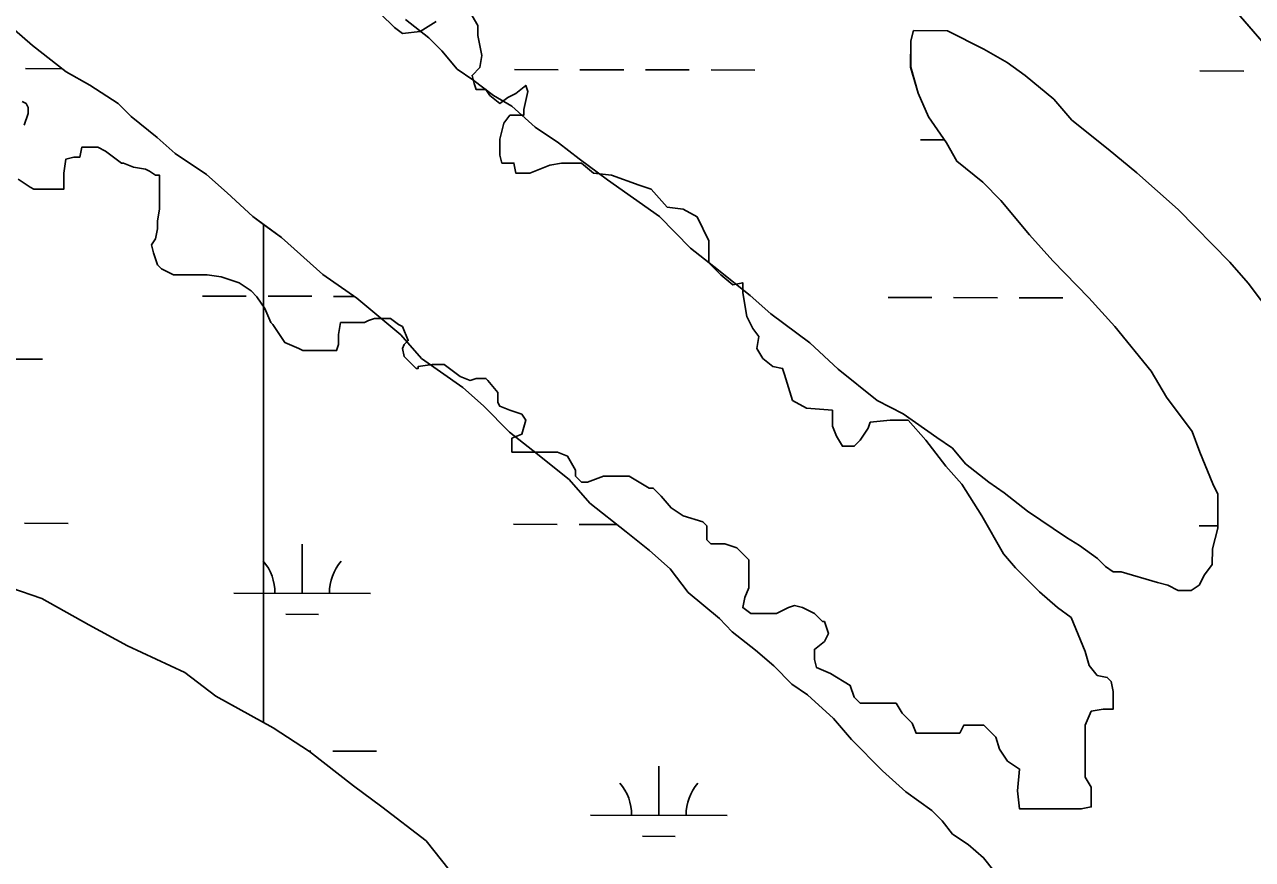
# Model space of a CAD drawing. Extents: x 3187622 to 3225504, y 800805 to 826213.
# Drawn here: x 3216668 to 3217567, y 819980 to 820590 of the extents above; entities that cross this region are included whole.
import ezdxf

# ---------------------------------------------------------------- set-up
doc = ezdxf.new("R2010")
doc.units = 0
for name, color, linetype in [('V-SITE-VEGE', 7, 'Continuous'), ('V-TOPO-SHOR', 7, 'Continuous'), ('V-WETL-SWMP', 7, 'Continuous')]:
    doc.layers.add(name, color=color, linetype=linetype)

msp = doc.modelspace()

# ---------------------------------------------------------------- linework, layer by layer
at = {"layer": 'V-SITE-VEGE'}
for p, q in [((3216674.25, 820575.11), (3216660.97, 820586.65)), ((3216698.92, 820555.87), (3216674.25, 820575.11)), ((3216716.03, 820546.21), (3216698.92, 820555.87)), ((3216736.93, 820532.72), (3216716.03, 820546.21)), ((3216746.4, 820523.12), (3216736.93, 820532.72)), ((3216765.38, 820507.73), (3216746.4, 820523.12)), ((3216778.66, 820496.2), (3216765.38, 820507.73)), ((3216801.45, 820480.78), (3216778.66, 820496.2)), ((3216816.62, 820467.32), (3216801.45, 820480.78)), ((3216835.58, 820450.03), (3216816.62, 820467.32)), ((3216843.36, 820444.3), (3216835.58, 820450.03)), ((3216843.36, 820079.83), (3216843.36, 820444.3)), ((3216658.26, 820178.39), (3216681.1, 820170.61)), ((3216681.1, 820170.61), (3216715.31, 820151.3)), ((3216715.31, 820151.3), (3216743.83, 820135.85)), ((3216743.83, 820135.85), (3216785.67, 820116.49)), ((3216785.67, 820116.49), (3216808.45, 820099.17)), ((3216808.45, 820099.17), (3216843.36, 820079.83))]:
    msp.add_line(p, q, dxfattribs=at)
for points in [[(3217580.44, 820571), (3217540.68, 820617.05), (3217514.15, 820643.93), (3217480.07, 820682.32), (3217457.31, 820703.45), (3217372.03, 820789.87), (3217351.2, 820812.91), (3217328.45, 820834.04), (3217294.34, 820868.61), (3217273.53, 820895.46), (3217237.54, 820933.85), (3217216.72, 820958.79), (3217190.23, 820993.31), (3217171.29, 821012.51), (3217152.36, 821035.53), (3217120.12, 821064.36), (3217086.01, 821098.93), (3217027.23, 821154.65), (3216976, 821196.96)], [(3216947.2, 820594.28), (3216964.28, 820580.81), (3216973.75, 820571.21), (3216985.11, 820557.78), (3216996.51, 820550.07), (3217011.69, 820538.53), (3217025, 820530.81), (3217042.06, 820515.43), (3217059.16, 820503.87), (3217074.35, 820492.32), (3217095.23, 820476.92), (3217133.2, 820449.96), (3217155.95, 820426.91), (3217173.03, 820413.45), (3217199.59, 820392.28), (3217214.77, 820378.83), (3217243.25, 820357.65), (3217264.1, 820338.44), (3217292.57, 820315.35), (3217311.58, 820305.69), (3217336.27, 820288.35), (3217347.67, 820280.65)], [(3217347.67, 820280.65), (3217357.13, 820269.14), (3217374.21, 820255.67), (3217385.6, 820247.96), (3217402.68, 820234.49), (3217431.17, 820215.22), (3217440.68, 820209.44), (3217453.96, 820199.81), (3217459.65, 820194.05), (3217465.35, 820190.2), (3217471.07, 820190.16), (3217497.73, 820182.35), (3217505.35, 820180.39), (3217512.95, 820176.53), (3217522.49, 820176.46), (3217528.24, 820180.24), (3217532.1, 820187.84), (3217537.88, 820195.44), (3217537.96, 820206.88), (3217541.87, 820222.12), (3217542.04, 820246.92), (3217538.27, 820254.58), (3217528.89, 820277.53), (3217523.26, 820292.83), (3217504.35, 820317.76), (3217493.03, 820336.91), (3217466.54, 820369.52), (3217447.6, 820390.64), (3217421.07, 820417.52), (3217404.03, 820436.71), (3217383.21, 820461.65), (3217369.94, 820475.09), (3217350.97, 820490.48), (3217343.42, 820503.89), (3217330.2, 820523.05), (3217322.68, 820540.28), (3217317.08, 820559.39), (3217317.21, 820578.47), (3217319.17, 820586.09), (3217343.97, 820585.92), (3217370.59, 820572.39), (3217387.7, 820562.74), (3217400.99, 820553.11), (3217421.86, 820535.8), (3217435.11, 820520.45), (3217461.68, 820499.29), (3217482.55, 820481.98), (3217512.9, 820455.07), (3217550.8, 820416.66), (3217564.05, 820401.31), (3217582.96, 820376.38)], [(3216843.36, 820444.3), (3216843.36, 820079.83), (3216850.27, 820076), (3216876.86, 820058.65), (3216909.13, 820033.63), (3216930.01, 820018.23), (3216962.28, 819993.22), (3216979.31, 819972.12)], [(3217378.04, 819971.37), (3217370.47, 819980.96), (3217359.09, 819990.58), (3217347.69, 819998.29), (3217340.13, 820007.88), (3217332.54, 820015.56), (3217313.56, 820029.04), (3217296.49, 820044.41), (3217273.75, 820067.46), (3217260.5, 820082.81), (3217241.54, 820100.11), (3217230.14, 820107.81), (3217216.87, 820121.26), (3217203.59, 820132.79), (3217186.51, 820146.26), (3217177.04, 820155.86), (3217154.27, 820175.09), (3217141.03, 820192.35), (3217125.86, 820205.81), (3217108.78, 820219.27), (3217082.21, 820240.44), (3217067.06, 820257.71), (3217040.49, 820278.87), (3217023.41, 820292.34), (3217004.46, 820311.54), (3216989.29, 820325), (3216958.9, 820346.19), (3216943.75, 820363.46), (3216911.5, 820390.38), (3216886.82, 820407.71), (3216856.47, 820434.63), (3216843.36, 820444.3)]]:
    msp.add_lwpolyline(points, dxfattribs=at)
at = {"layer": 'V-TOPO-SHOR'}
for points in [[(3216928.89, 820598.44), (3216939.1, 820588.24), (3216944.93, 820583.86), (3216958.04, 820585.32), (3216969.71, 820592.61)], [(3216995.95, 820596.98), (3217000.32, 820589.69), (3217000.32, 820582.4), (3217003.23, 820567.82), (3217001.77, 820559.07), (3216995.95, 820553.24), (3216997.4, 820547.41), (3216998.86, 820543.03), (3217006.15, 820543.03), (3217009.06, 820538.66), (3217016.35, 820532.83), (3217022.18, 820537.2), (3217028.01, 820540.12), (3217035.3, 820545.95), (3217036.76, 820541.57)], [(3217036.76, 820541.57), (3217033.84, 820528.45), (3217033.84, 820524.08), (3217023.64, 820524.08), (3217019.27, 820518.24), (3217016.35, 820506.58), (3217016.35, 820494.91), (3217017.81, 820489.08), (3217026.56, 820489.08), (3217028.01, 820481.79), (3217038.22, 820481.79), (3217052.79, 820487.62), (3217061.54, 820489.08), (3217076.12, 820489.08), (3217084.86, 820481.79), (3217097.98, 820480.33), (3217118.39, 820473.04), (3217127.13, 820470.12), (3217138.79, 820457), (3217150.46, 820455.54), (3217160.66, 820449.71), (3217169.41, 820432.21), (3217169.41, 820416.17), (3217178.15, 820407.42), (3217186.9, 820400.13), (3217194.19, 820401.59), (3217194.19, 820394.3), (3217197.1, 820376.8), (3217201.48, 820368.05), (3217205.85, 820362.22), (3217204.39, 820353.47), (3217208.76, 820346.18), (3217216.05, 820340.35), (3217223.34, 820338.89), (3217224.8, 820334.51), (3217230.63, 820315.56), (3217240.83, 820309.72), (3217259.78, 820308.27), (3217259.78, 820296.6), (3217262.7, 820289.31), (3217267.07, 820282.02), (3217275.81, 820282.02), (3217280.19, 820286.39), (3217286.02, 820295.14), (3217287.48, 820299.52), (3217302.05, 820300.97), (3217315.17, 820300.97), (3217328.29, 820286.39), (3217342.87, 820267.44), (3217354.53, 820254.31), (3217369.1, 820230.98), (3217385.14, 820203.28), (3217393.89, 820193.07), (3217411.38, 820175.57), (3217424.5, 820163.91), (3217434.7, 820156.62), (3217444.9, 820131.83), (3217447.82, 820121.62), (3217453.65, 820114.33), (3217460.94, 820112.87), (3217463.85, 820109.95), (3217465.31, 820102.66), (3217465.31, 820089.54), (3217458.02, 820089.54), (3217449.28, 820088.08), (3217444.9, 820077.87), (3217444.9, 820063.3), (3217444.9, 820051.63), (3217444.9, 820039.96), (3217449.28, 820032.67), (3217449.28, 820018.09), (3217441.99, 820016.63), (3217424.5, 820016.63), (3217412.83, 820016.63), (3217396.8, 820016.63), (3217395.34, 820029.76), (3217396.8, 820045.8), (3217388.06, 820051.63), (3217382.23, 820060.38), (3217379.31, 820069.12), (3217370.56, 820077.87), (3217355.99, 820077.87), (3217353.07, 820072.04), (3217341.41, 820072.04), (3217332.66, 820072.04), (3217321, 820072.04), (3217318.09, 820079.33), (3217310.8, 820086.62), (3217306.43, 820093.91), (3217293.31, 820093.91), (3217280.19, 820093.91), (3217275.81, 820098.29), (3217272.9, 820107.04), (3217258.32, 820115.79), (3217248.12, 820120.16), (3217246.66, 820125.99), (3217246.66, 820133.29), (3217253.95, 820139.12), (3217256.87, 820144.95), (3217253.95, 820153.7), (3217252.49, 820153.7)], [(3216667.97, 820516.79), (3216670.89, 820525.53), (3216670.89, 820529.91), (3216669.43, 820532.83), (3216666.51, 820534.28)], [(3216767.09, 820471.58), (3216767.09, 820480.33), (3216764.18, 820480.33), (3216759.81, 820483.25), (3216756.89, 820484.71), (3216748.14, 820486.16), (3216740.85, 820489.08), (3216739.4, 820489.08), (3216727.73, 820497.83), (3216721.91, 820500.74), (3216718.99, 820500.74), (3216710.24, 820500.74), (3216708.79, 820493.46), (3216704.41, 820493.46), (3216698.58, 820492), (3216697.13, 820481.79), (3216697.13, 820473.04), (3216697.13, 820470.12), (3216686.92, 820470.12), (3216675.26, 820470.12), (3216672.35, 820471.58), (3216663.6, 820477.42)], [(3217252.49, 820153.7), (3217246.66, 820159.53), (3217237.92, 820163.91), (3217232.09, 820165.36), (3217227.71, 820163.91), (3217218.97, 820159.53), (3217210.22, 820159.53), (3217200.02, 820159.53), (3217194.19, 820163.91), (3217195.64, 820171.2), (3217198.56, 820178.49), (3217198.56, 820187.24), (3217198.56, 820198.9), (3217189.81, 820207.65), (3217181.07, 820210.57), (3217178.15, 820210.57), (3217170.86, 820210.57), (3217167.95, 820213.48), (3217167.95, 820217.86), (3217167.95, 820223.69), (3217165.03, 820226.61), (3217150.46, 820230.98), (3217141.71, 820236.82), (3217134.42, 820245.57), (3217128.59, 820251.4), (3217125.68, 820251.4), (3217111.1, 820260.15), (3217103.81, 820260.15), (3217092.15, 820260.15), (3217080.49, 820255.77), (3217076.12, 820255.77), (3217071.74, 820260.15), (3217071.74, 820264.52), (3217065.91, 820274.73), (3217058.62, 820277.65), (3217052.79, 820277.65), (3217042.59, 820277.65), (3217033.84, 820277.65), (3217025.1, 820277.65), (3217025.1, 820283.48), (3217025.1, 820287.85), (3217032.39, 820290.77), (3217035.3, 820300.97), (3217032.39, 820305.35), (3217023.64, 820308.27), (3217016.35, 820311.18), (3217014.89, 820314.1), (3217014.89, 820321.39), (3217007.61, 820330.14), (3217006.15, 820331.6), (3216998.86, 820331.6), (3216994.49, 820330.14), (3216987.2, 820333.06), (3216975.54, 820341.8), (3216966.79, 820341.8), (3216956.59, 820340.35), (3216956.59, 820338.89), (3216955.13, 820338.89), (3216946.38, 820347.64), (3216944.93, 820353.47), (3216946.38, 820356.39), (3216949.3, 820359.3), (3216944.93, 820369.51), (3216942.01, 820370.97), (3216936.18, 820375.34), (3216924.52, 820375.34), (3216920.15, 820373.88), (3216917.23, 820372.43), (3216907.03, 820372.43), (3216899.74, 820372.43), (3216898.28, 820363.68), (3216898.28, 820356.39), (3216896.82, 820352.01), (3216885.16, 820352.01), (3216874.96, 820352.01), (3216872.04, 820352.01), (3216869.13, 820353.47), (3216858.92, 820357.84), (3216850.18, 820370.97), (3216848.72, 820372.43), (3216844.35, 820382.63), (3216838.52, 820391.38), (3216834.15, 820395.76), (3216825.4, 820401.59), (3216812.28, 820405.96), (3216802.08, 820407.42), (3216796.25, 820407.42), (3216788.96, 820407.42), (3216778.75, 820407.42), (3216777.3, 820407.42), (3216768.55, 820411.8), (3216765.64, 820414.71), (3216762.72, 820423.46), (3216761.26, 820429.3), (3216764.18, 820433.67), (3216765.64, 820440.96), (3216765.64, 820446.79), (3216767.09, 820455.54), (3216767.09, 820459.92), (3216767.09, 820465.75), (3216767.09, 820471.58)]]:
    msp.add_lwpolyline(points, dxfattribs=at)
at = {"layer": 'V-WETL-SWMP'}
for p, q in [((3217580.44, 820571), (3217540.69, 820617.05)), ((3216947.2, 820594.28), (3216964.28, 820580.82)), ((3216674.26, 820575.11), (3216660.98, 820586.65)), ((3217317.21, 820578.47), (3217319.17, 820586.09)), ((3217319.17, 820586.09), (3217343.97, 820585.92)), ((3217343.97, 820585.92), (3217370.59, 820572.39)), ((3216698.93, 820555.87), (3216674.26, 820575.11)), ((3216964.28, 820580.82), (3216973.76, 820571.21)), ((3217317.09, 820559.39), (3217317.21, 820578.47)), ((3216973.76, 820571.21), (3216985.12, 820557.78)), ((3217370.59, 820572.39), (3217387.7, 820562.74)), ((3216669.08, 820558.26), (3216695.94, 820558.2)), ((3216716.04, 820546.22), (3216698.93, 820555.87)), ((3216985.12, 820557.78), (3216996.51, 820550.08)), ((3217026.99, 820557.53), (3217058.99, 820557.47)), ((3217074.99, 820557.43), (3217106.99, 820557.37)), ((3217122.99, 820557.34), (3217154.99, 820557.27)), ((3217170.99, 820557.24), (3217202.99, 820557.17)), ((3217322.68, 820540.28), (3217317.09, 820559.39)), ((3217387.7, 820562.74), (3217400.99, 820553.11)), ((3217528.9, 820556.51), (3217560.9, 820556.44)), ((3216736.93, 820532.72), (3216716.04, 820546.22)), ((3216996.51, 820550.08), (3217011.7, 820538.53)), ((3217400.99, 820553.11), (3217421.86, 820535.8)), ((3217011.7, 820538.53), (3217025, 820530.81)), ((3217330.2, 820523.06), (3217322.68, 820540.28)), ((3216746.41, 820523.12), (3216736.93, 820532.72)), ((3217025, 820530.81), (3217042.07, 820515.43)), ((3217421.86, 820535.8), (3217435.11, 820520.45)), ((3216765.38, 820507.73), (3216746.41, 820523.12)), ((3217343.43, 820503.89), (3217330.2, 820523.06)), ((3217435.11, 820520.45), (3217461.68, 820499.29)), ((3217042.07, 820515.43), (3217059.16, 820503.87)), ((3216778.66, 820496.2), (3216765.38, 820507.73)), ((3217059.16, 820503.87), (3217074.35, 820492.32)), ((3217324.2, 820506.18), (3217341.87, 820506.15)), ((3217350.97, 820490.49), (3217343.43, 820503.89)), ((3216801.45, 820480.78), (3216778.66, 820496.2)), ((3217074.35, 820492.32), (3217095.23, 820476.92)), ((3217461.68, 820499.29), (3217482.55, 820481.98)), ((3217369.95, 820475.1), (3217350.97, 820490.49)), ((3216816.63, 820467.33), (3216801.45, 820480.78)), ((3217095.23, 820476.92), (3217133.21, 820449.96)), ((3217383.21, 820461.65), (3217369.95, 820475.1)), ((3217482.55, 820481.98), (3217512.9, 820455.07)), ((3216835.59, 820450.03), (3216816.63, 820467.33)), ((3217404.03, 820436.71), (3217383.21, 820461.65)), ((3216856.47, 820434.63), (3216835.59, 820450.03)), ((3217133.21, 820449.96), (3217155.95, 820426.92)), ((3217512.9, 820455.07), (3217550.8, 820416.66)), ((3216886.82, 820407.72), (3216856.47, 820434.63)), ((3217421.07, 820417.52), (3217404.03, 820436.71)), ((3217155.95, 820426.92), (3217173.03, 820413.45)), ((3217173.03, 820413.45), (3217199.6, 820392.28)), ((3217447.61, 820390.64), (3217421.07, 820417.52)), ((3217550.8, 820416.66), (3217564.05, 820401.31)), ((3216911.51, 820390.38), (3216886.82, 820407.72)), ((3217564.05, 820401.31), (3217582.97, 820376.38)), ((3216798.65, 820391.82), (3216830.65, 820391.76)), ((3216846.65, 820391.72), (3216878.65, 820391.66)), ((3216894.65, 820391.63), (3216909.78, 820391.6)), ((3216943.76, 820363.46), (3216911.51, 820390.38)), ((3217199.6, 820392.28), (3217214.77, 820378.83)), ((3217300.56, 820390.8), (3217332.56, 820390.73)), ((3217348.56, 820390.7), (3217380.56, 820390.64)), ((3217396.56, 820390.6), (3217428.56, 820390.54)), ((3217466.54, 820369.52), (3217447.61, 820390.64)), ((3217214.77, 820378.83), (3217243.25, 820357.65)), ((3217493.04, 820336.92), (3217466.54, 820369.52)), ((3216958.91, 820346.19), (3216943.76, 820363.46)), ((3217243.25, 820357.65), (3217264.11, 820338.44)), ((3216581.49, 820345.83), (3216681.49, 820345.63)), ((3216989.29, 820325), (3216958.91, 820346.19)), ((3217264.11, 820338.44), (3217292.57, 820315.35)), ((3217504.36, 820317.76), (3217493.04, 820336.92)), ((3217004.47, 820311.54), (3216989.29, 820325)), ((3217292.57, 820315.35), (3217311.59, 820305.69)), ((3217523.27, 820292.83), (3217504.36, 820317.76)), ((3217023.42, 820292.34), (3217004.47, 820311.54)), ((3217311.59, 820305.69), (3217336.27, 820288.35)), ((3217040.5, 820278.87), (3217023.42, 820292.34)), ((3217336.27, 820288.35), (3217347.67, 820280.65)), ((3217528.89, 820277.53), (3217523.27, 820292.83)), ((3217067.07, 820257.71), (3217040.5, 820278.87)), ((3217347.67, 820280.65), (3217357.13, 820269.14)), ((3217538.28, 820254.58), (3217528.89, 820277.53)), ((3217357.13, 820269.14), (3217374.21, 820255.67)), ((3217082.21, 820240.44), (3217067.07, 820257.71)), ((3217374.21, 820255.67), (3217385.61, 820247.96)), ((3217542.04, 820246.92), (3217538.28, 820254.58)), ((3217108.78, 820219.28), (3217082.21, 820240.44)), ((3217385.61, 820247.96), (3217402.69, 820234.49)), ((3217541.88, 820222.12), (3217542.04, 820246.92)), ((3217402.69, 820234.49), (3217431.18, 820215.23)), ((3216668.4, 820225.59), (3216700.4, 820225.52)), ((3217026.31, 820224.86), (3217058.31, 820224.79)), ((3217074.31, 820224.76), (3217101.97, 820224.7)), ((3217528.22, 820223.83), (3217541.89, 820223.81)), ((3217125.86, 820205.81), (3217108.78, 820219.28)), ((3217431.18, 820215.23), (3217440.68, 820209.44)), ((3217537.96, 820206.88), (3217541.88, 820222.12)), ((3216871.62, 820174.43), (3216871.69, 820210.43)), ((3217141.04, 820192.35), (3217125.86, 820205.81)), ((3217440.68, 820209.44), (3217453.97, 820199.81)), ((3217537.88, 820195.44), (3217537.96, 820206.88)), ((3217453.97, 820199.81), (3217459.65, 820194.05)), ((3217532.11, 820187.84), (3217537.88, 820195.44)), ((3217154.28, 820175.09), (3217141.04, 820192.35)), ((3217459.65, 820194.05), (3217465.35, 820190.2)), ((3217465.35, 820190.2), (3217471.07, 820190.16)), ((3217471.07, 820190.16), (3217497.73, 820182.35)), ((3217528.24, 820180.24), (3217532.11, 820187.84)), ((3216658.26, 820178.39), (3216681.11, 820170.61)), ((3217497.73, 820182.35), (3217505.35, 820180.39)), ((3217505.35, 820180.39), (3217512.96, 820176.53)), ((3217522.49, 820176.46), (3217528.24, 820180.24)), ((3216681.11, 820170.61), (3216715.32, 820151.3)), ((3216821.62, 820174.53), (3216921.62, 820174.33)), ((3217177.04, 820155.86), (3217154.28, 820175.09)), ((3217512.96, 820176.53), (3217522.49, 820176.46)), ((3216715.32, 820151.3), (3216743.83, 820135.85)), ((3216859.59, 820159.02), (3216883.59, 820158.97)), ((3217186.52, 820146.26), (3217177.04, 820155.86)), ((3217203.6, 820132.79), (3217186.52, 820146.26)), ((3216743.83, 820135.85), (3216785.68, 820116.49)), ((3217216.88, 820121.26), (3217203.6, 820132.79)), ((3216785.68, 820116.49), (3216808.46, 820099.17)), ((3217230.14, 820107.82), (3217216.88, 820121.26)), ((3217241.54, 820100.11), (3217230.14, 820107.82)), ((3216808.46, 820099.17), (3216850.27, 820076)), ((3217260.5, 820082.81), (3217241.54, 820100.11)), ((3217273.75, 820067.46), (3217260.5, 820082.81)), ((3216850.27, 820076), (3216876.87, 820058.65)), ((3217296.49, 820044.42), (3217273.75, 820067.46)), ((3216876.35, 820058.99), (3216877.97, 820058.98)), ((3216876.87, 820058.65), (3216909.13, 820033.64)), ((3216893.97, 820058.95), (3216925.97, 820058.89)), ((3217132.72, 820012.04), (3217132.8, 820048.04)), ((3217313.56, 820029.04), (3217296.49, 820044.42)), ((3216909.13, 820033.64), (3216930.02, 820018.23)), ((3217332.55, 820015.56), (3217313.56, 820029.04)), ((3216930.02, 820018.23), (3216962.29, 819993.22)), ((3217082.72, 820012.14), (3217182.72, 820011.93)), ((3217340.13, 820007.88), (3217332.55, 820015.56)), ((3217347.7, 819998.29), (3217340.13, 820007.88)), ((3217359.09, 819990.58), (3217347.7, 819998.29)), ((3216962.29, 819993.22), (3216979.32, 819972.12)), ((3217120.69, 819996.63), (3217144.69, 819996.58)), ((3217370.48, 819980.97), (3217359.09, 819990.58)), ((3217378.04, 819971.38), (3217370.48, 819980.97))]:
    msp.add_line(p, q, dxfattribs=at)
for centre, start, end in [((3216816.37, 820175.02), 359.11148, 40.65514), ((3216926.86, 820174.79), 139.11148, 180.65514), ((3217077.48, 820012.62), 359.11148, 40.65514), ((3217187.97, 820012.4), 139.11148, 180.65514)]:
    msp.add_arc(centre, 35.25, start, end, dxfattribs=at)

doc.saveas('drawing.dxf')
